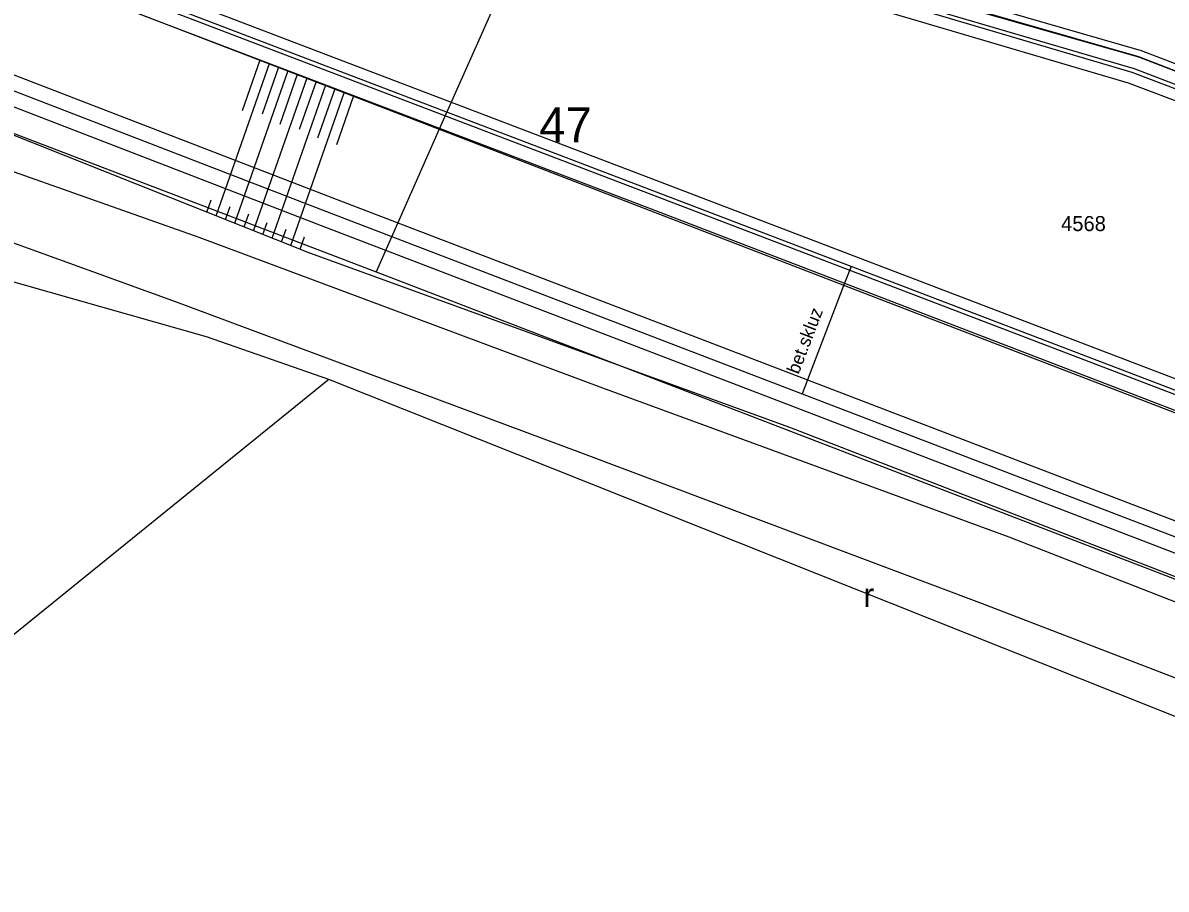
# Model space of a CAD drawing. Extents: x -540150 to -533593, y -1185082 to -1180066.
# Drawn here: x -536072.9 to -536015.9, y -1182176.4 to -1182133.2 of the extents above; entities that cross this region are included whole.
import ezdxf

# ---------------------------------------------------------------- set-up
doc = ezdxf.new("R2010")
doc.units = 0
for name, color, linetype in [('KN_HRAN_PARCEL', 7, 'Continuous'), ('KN_PARC_Č', 7, 'Continuous'), ('KN_VKP_HRAN_', 7, 'Continuous'), ('Vrstva 10', 7, 'Continuous'), ('Vrstva 11', 7, 'Continuous'), ('Vrstva 14', 7, 'Continuous'), ('Vrstva 15', 7, 'Continuous'), ('Vrstva 36', 7, 'Continuous'), ('Vrstva 40', 7, 'Continuous'), ('Vrstva 7', 7, 'Continuous'), ('Vrstva 9', 7, 'Continuous')]:
    doc.layers.add(name, color=color, linetype=linetype)

msp = doc.modelspace()

# ---------------------------------------------------------------- linework, layer by layer
at = {"layer": 'KN_HRAN_PARCEL'}
for p, q in [((-536046.7, -1182126.131), (-536052.17, -1182138.481)), ((-536080.72, -1182135.881), (-536055.32, -1182145.601)), ((-536052.17, -1182138.481), (-536055.32, -1182145.601)), ((-536063.78, -1182148.841), (-536084.77, -1182142.871)), ((-536055.32, -1182145.601), (-535990.5, -1182170.521)), ((-536057.68, -1182150.961), (-536063.78, -1182148.841)), ((-536057.68, -1182150.961), (-536075.77, -1182165.611)), ((-535993.88, -1182176.381), (-536057.68, -1182150.961))]:
    msp.add_line(p, q, dxfattribs=at)
at = {"layer": 'KN_VKP_HRAN_'}
for p, q in [((-536076.38, -1182129.151), (-536052.17, -1182138.481)), ((-536025.24, -1182132.571), (-536017.31, -1182134.861)), ((-536017.31, -1182134.861), (-535981.59, -1182148.651)), ((-536052.17, -1182138.481), (-536031.54, -1182146.441)), ((-536031.54, -1182146.441), (-535987.59, -1182163.381))]:
    msp.add_line(p, q, dxfattribs=at)
at = {"layer": 'Vrstva 10'}
for p, q in [((-536041.142, -1182141.124), (-536075.574, -1182127.976)), ((-536037.098, -1182130.467), (-536017.822, -1182136.166)), ((-536017.822, -1182136.166), (-535999.152, -1182143.265)), ((-536003.85, -1182155.385), (-536041.142, -1182141.124)), ((-536003.85, -1182155.385), (-536041.142, -1182141.124))]:
    msp.add_line(p, q, dxfattribs=at)
at = {"layer": 'Vrstva 11'}
for p, q in [((-536041.334, -1182141.617), (-536075.871, -1182128.432)), ((-536079.186, -1182133.524), (-536057.523, -1182141.883)), ((-536080.023, -1182134.809), (-536058.061, -1182143.283)), ((-535998.934, -1182142.798), (-536017.63, -1182135.643)), ((-536064.136, -1182143.888), (-536081.854, -1182137.606)), ((-536083.724, -1182140.44), (-536065.287, -1182147.085)), ((-536057.523, -1182141.883), (-536033.815, -1182150.976)), ((-536057.523, -1182141.883), (-536033.815, -1182150.976)), ((-536058.061, -1182143.283), (-536034.353, -1182152.376)), ((-536058.061, -1182143.283), (-536034.353, -1182152.376)), ((-536044.025, -1182151.387), (-536064.136, -1182143.888)), ((-536065.287, -1182147.085), (-536045.262, -1182154.546)), ((-536023.759, -1182158.829), (-536044.025, -1182151.387)), ((-536023.759, -1182158.829), (-536044.025, -1182151.387)), ((-536033.815, -1182150.976), (-536011.384, -1182159.586)), ((-536034.353, -1182152.376), (-536011.922, -1182160.986)), ((-536045.262, -1182154.546), (-536025.108, -1182162.139)), ((-536045.262, -1182154.546), (-536025.108, -1182162.139)), ((-536003.822, -1182166.631), (-536023.759, -1182158.829)), ((-536025.108, -1182162.139), (-536006.094, -1182169.439))]:
    msp.add_line(p, q, dxfattribs=at)
for points in [[(-536017.63, -1182135.643), (-536027.178, -1182132.826), (-536036.932, -1182129.949)], [(-536004.014, -1182155.888), (-536031.644, -1182145.322), (-536041.334, -1182141.617)], [(-536004.014, -1182155.888), (-536031.644, -1182145.322), (-536041.334, -1182141.617)]]:
    msp.add_lwpolyline(points, dxfattribs=at)
at = {"layer": 'Vrstva 14'}
for p, q in [((-536076.37, -1182129.198), (-536041.608, -1182142.453)), ((-536079.605, -1182134.167), (-536057.792, -1182142.583)), ((-536058.621, -1182144.656), (-536080.734, -1182135.873)), ((-536057.792, -1182142.583), (-536034.084, -1182151.676)), ((-536057.792, -1182142.583), (-536034.084, -1182151.676)), ((-536034.697, -1182153.358), (-536058.621, -1182144.656)), ((-536034.697, -1182153.358), (-536058.621, -1182144.656)), ((-536031.644, -1182145.322), (-536031.967, -1182146.163)), ((-536031.967, -1182146.163), (-536033.815, -1182150.976)), ((-536033.815, -1182150.976), (-536034.084, -1182151.676)), ((-536034.084, -1182151.676), (-536011.653, -1182160.286)), ((-536012.181, -1182162.075), (-536034.697, -1182153.358))]:
    msp.add_line(p, q, dxfattribs=at)
for points in [[(-536036.572, -1182129.417), (-536026.964, -1182132.134), (-536017.311, -1182134.863)], [(-536017.311, -1182134.863), (-535981.843, -1182148.501), (-535961.302, -1182156.399)], [(-536041.608, -1182142.453), (-536031.967, -1182146.163), (-535985.743, -1182163.952), (-535966.998, -1182171.166)], [(-536041.608, -1182142.453), (-536031.967, -1182146.163), (-535985.743, -1182163.952), (-535966.998, -1182171.166)]]:
    msp.add_lwpolyline(points, dxfattribs=at)
at = {"layer": 'Vrstva 15'}
for p, q in [((-536063.289, -1182142.802), (-536060.636, -1182135.198)), ((-536061.985, -1182137.544), (-536061.104, -1182135.019)), ((-536060.982, -1182137.706), (-536060.169, -1182135.376)), ((-536062.359, -1182143.171), (-536059.701, -1182135.554)), ((-536061.429, -1182143.541), (-536058.767, -1182135.91)), ((-536060.106, -1182138.231), (-536059.234, -1182135.732)), ((-536060.499, -1182143.91), (-536057.832, -1182136.267)), ((-536059.569, -1182144.28), (-536056.897, -1182136.623)), ((-536059.133, -1182138.476), (-536058.3, -1182136.088)), ((-536058.225, -1182138.91), (-536057.365, -1182136.445)), ((-536057.281, -1182139.239), (-536056.43, -1182136.801)), ((-536063.755, -1182142.617), (-536063.54, -1182142.002)), ((-536062.824, -1182142.987), (-536062.599, -1182142.342)), ((-536061.894, -1182143.356), (-536061.668, -1182142.708)), ((-536060.964, -1182143.725), (-536060.755, -1182143.126)), ((-536060.034, -1182144.095), (-536059.813, -1182143.461)), ((-536059.104, -1182144.464), (-536058.889, -1182143.849))]:
    msp.add_line(p, q, dxfattribs=at)
at = {"layer": 'Vrstva 7'}
for points in [[(-536017.167, -1182134.572), (-536026.85, -1182131.765), (-536036.363, -1182129.008)], [(-535961.161, -1182156.045), (-535981.714, -1182148.165), (-536017.167, -1182134.572)]]:
    msp.add_lwpolyline(points, dxfattribs=at)
at = {"layer": 'Vrstva 9'}
for p, q in [((-536075.982, -1182128.603), (-536041.405, -1182141.804)), ((-536017.573, -1182135.451), (-536036.875, -1182129.757)), ((-535998.863, -1182142.611), (-536017.559, -1182135.456)), ((-536041.405, -1182141.804), (-536004.086, -1182156.075)), ((-536041.405, -1182141.804), (-536004.086, -1182156.075))]:
    msp.add_line(p, q, dxfattribs=at)

# ---------------------------------------------------------------- texts
at = {"layer": 'KN_PARC_Č'}
msp.add_text('4568', height=0.75, dxfattribs=at).set_placement((-536021.17, -1182143.561))
at = {"layer": 'Vrstva 14'}
msp.add_text('47', height=1.75, dxfattribs=at).set_placement((-536047.181, -1182139.133))
at = {"layer": 'Vrstva 36'}
msp.add_text('r', height=1.2, dxfattribs=at).set_placement((-536031.028, -1182162.316))
at = {"layer": 'Vrstva 40'}
msp.add_text('bet.skluz', height=0.65, rotation=68.9927, dxfattribs=at).set_placement((-536034.259, -1182150.737))

doc.saveas('drawing.dxf')
